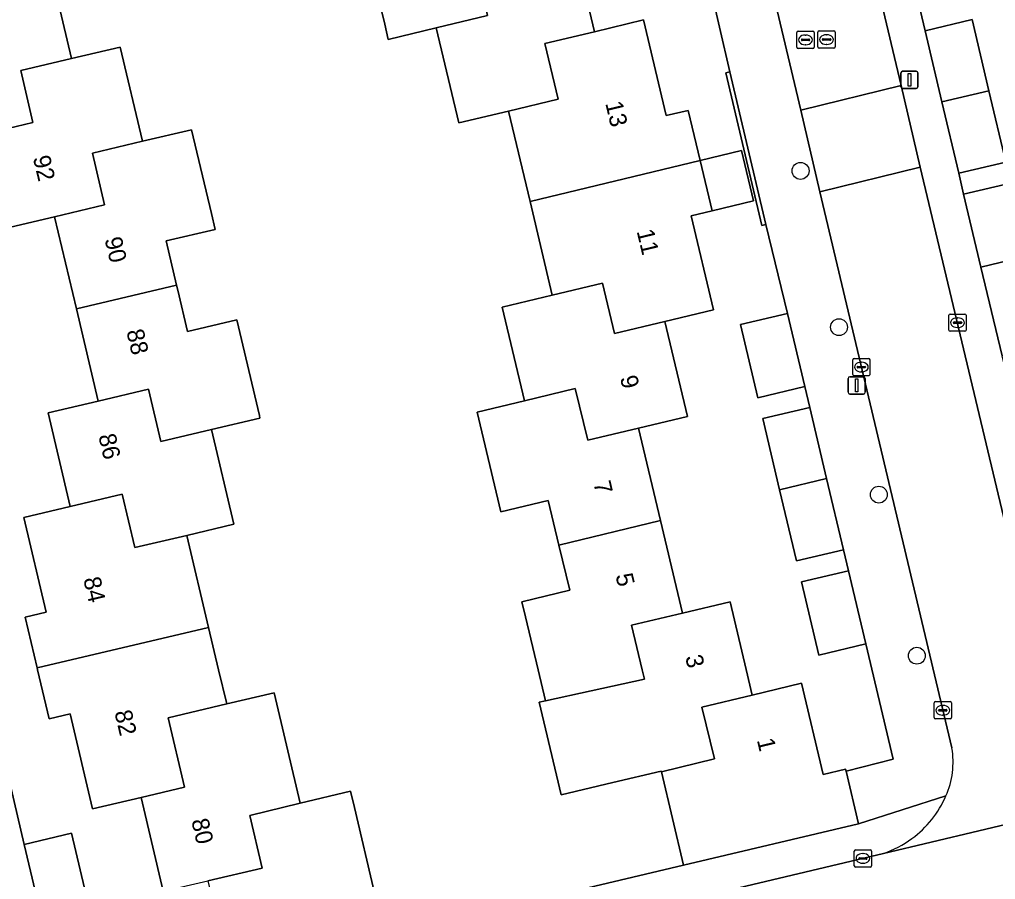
# Model space of a CAD drawing. Extents: x 158031 to 159244, y 380104 to 381214.
# Drawn here: x 158882 to 158938.6, y 380487.8 to 380537.7 of the extents above; entities that cross this region are included whole.
import ezdxf

# ---------------------------------------------------------------- set-up
doc = ezdxf.new("R2010")
doc.units = 0
for name, color, linetype in [('IMGEO_Boom', 7, 'Continuous'), ('IMGEO_Erf', 7, 'Continuous'), ('IMGEO_Hek', 7, 'Continuous'), ('IMGEO_Kolk', 7, 'Continuous'), ('IMGEO_Lichtmast', 7, 'Continuous'), ('IMGEO_Muur', 7, 'Continuous'), ('IMGEO_Pand', 7, 'Continuous'), ('IMGEO_Pand_nummerreeks', 7, 'Continuous'), ('IMGEO_Rijbaan_lokaal_open', 7, 'Continuous'), ('IMGEO_Rioolput', 7, 'Continuous'), ('IMGEO_Voetpad_open', 7, 'Continuous')]:
    doc.layers.add(name, color=color, linetype=linetype)

msp = doc.modelspace()

# ---------------------------------------------------------------- linework, layer by layer
at = {"layer": 'IMGEO_Boom'}
for centre in [(158927.327, 380528.904), (158929.556, 380519.852), (158931.862, 380510.146), (158934.069, 380500.814)]:
    msp.add_circle(centre, 0.489, dxfattribs=at)
at = {"layer": 'IMGEO_Erf'}
for points in [[(158900.315, 380483.885), (158920.547, 380488.674), (158919.261, 380494.094), (158919.253, 380494.129), (158916.441, 380493.462), (158913.453, 380492.753), (158912.179, 380498.121), (158912.531, 380498.198), (158912.115, 380500), (158911.382, 380503.065), (158911.175, 380503.94), (158913.949, 380504.602), (158913.323, 380507.221), (158912.704, 380509.813), (158909.956, 380509.157), (158908.578, 380514.928), (158911.328, 380515.585), (158910.031, 380521.015), (158912.936, 380521.709), (158911.643, 380527.123), (158910.39, 380532.372), (158907.524, 380531.687), (158906.209, 380537.191), (158903.429, 380536.527), (158903.217, 380537.415), (158902.056, 380542.278)], [(158914.059, 380542.479), (158915.374, 380536.973), (158918.22, 380537.653), (158919.544, 380532.109), (158920.814, 380532.412), (158921.509, 380529.501), (158923.912, 380530.08), (158924.607, 380527.167), (158922.203, 380526.593), (158920.98, 380526.301), (158922.282, 380520.851), (158919.452, 380520.176), (158920.766, 380514.675), (158917.928, 380513.997), (158919.207, 380508.64), (158920.486, 380503.286), (158923.243, 380503.945), (158924.183, 380500.009), (158924.528, 380498.534), (158927.376, 380499.225), (158928.639, 380493.936), (158929.936, 380494.245), (158929.964, 380494.129), (158932.692, 380494.817), (158931.106, 380501.498), (158928.382, 380500.852), (158927.376, 380505.094), (158930.1, 380505.74), (158929.809, 380506.957), (158927.084, 380506.312), (158926.108, 380510.431), (158925.132, 380514.551), (158927.856, 380515.197), (158927.567, 380516.405), (158924.842, 380515.759), (158923.838, 380519.996), (158926.563, 380520.642), (158925.319, 380525.8), (158925.085, 380525.745), (158922.996, 380534.593), (158923.23, 380534.648), (158922.031, 380539.837)], [(158883.73, 380541.079), (158885.061, 380535.415), (158887.881, 380536.082), (158889.173, 380530.619), (158892.021, 380531.293), (158893.171, 380526.428), (158893.387, 380525.516), (158890.548, 380524.844), (158891.155, 380522.278), (158891.223, 380521.991), (158891.79, 380519.592), (158894.645, 380520.267), (158895.952, 380514.741), (158895.989, 380514.584), (158893.176, 380513.919), (158894.474, 380508.432), (158891.742, 380507.786), (158893.004, 380502.45), (158893.583, 380500), (158894.062, 380498.017), (158896.816, 380498.666), (158898.322, 380492.273), (158901.243, 380492.961), (158901.466, 380492.016), (158902.612, 380487.149)], [(158934.257, 380538.231), (158934.545, 380537.029), (158937.27, 380537.673), (158938.245, 380533.546), (158939.221, 380529.419), (158936.496, 380528.775), (158936.774, 380527.557), (158939.5, 380528.199)], [(158890.374, 380487.167), (158889.094, 380492.603), (158886.276, 380491.94), (158884.982, 380497.437), (158883.759, 380497.158), (158883.089, 380500.003), (158883.066, 380500.102), (158882.37, 380503.047), (158883.603, 380503.338), (158882.304, 380508.829), (158884.992, 380509.464), (158883.711, 380514.882), (158886.605, 380515.567), (158885.343, 380520.905), (158884.08, 380526.244), (158881.202, 380525.564)], [(158940.495, 380523.975), (158937.769, 380523.333), (158939.008, 380518.196)], [(158881.11, 380495.114), (158882.313, 380489.873), (158885.057, 380490.522), (158886.058, 380486.291)]]:
    msp.add_lwpolyline(points, dxfattribs=at)
at = {"layer": 'IMGEO_Hek'}
msp.add_lwpolyline([(158900.315, 380483.885), (158920.547, 380488.674)], dxfattribs=at)
at = {"layer": 'IMGEO_Kolk'}
for p, q in [((158935.926, 380519.685), (158935.926, 380520.537)), ((158936.001, 380520.611), (158936.853, 380520.611)), ((158936.185, 380520.105), (158936.185, 380520.117)), ((158936.228, 380520.154), (158936.626, 380520.154)), ((158936.414, 380520.391), (158936.439, 380520.391)), ((158936.669, 380520.117), (158936.669, 380520.105)), ((158936.927, 380520.537), (158936.927, 380519.685)), ((158936.853, 380519.611), (158936.001, 380519.611)), ((158936.623, 380520.068), (158936.225, 380520.068)), ((158936.437, 380519.831), (158936.412, 380519.831)), ((158930.351, 380517.112), (158930.351, 380517.964)), ((158930.426, 380518.038), (158931.278, 380518.038)), ((158930.839, 380517.818), (158930.864, 380517.818)), ((158931.352, 380517.964), (158931.352, 380517.112)), ((158930.61, 380517.532), (158930.61, 380517.544)), ((158931.048, 380517.495), (158930.65, 380517.495)), ((158930.653, 380517.581), (158931.051, 380517.581)), ((158930.862, 380517.258), (158930.837, 380517.258)), ((158931.094, 380517.544), (158931.094, 380517.532)), ((158931.278, 380517.038), (158930.426, 380517.038)), ((158935.072, 380497.225), (158935.072, 380498.077)), ((158935.147, 380498.151), (158935.999, 380498.151)), ((158936.073, 380498.077), (158936.073, 380497.225)), ((158935.331, 380497.645), (158935.331, 380497.657)), ((158935.769, 380497.608), (158935.371, 380497.608)), ((158935.374, 380497.694), (158935.772, 380497.694)), ((158935.56, 380497.931), (158935.585, 380497.931)), ((158935.815, 380497.657), (158935.815, 380497.645)), ((158935.999, 380497.151), (158935.147, 380497.151)), ((158935.583, 380497.371), (158935.558, 380497.371)), ((158930.518, 380489.567), (158931.37, 380489.567)), ((158930.443, 380488.641), (158930.443, 380489.493)), ((158930.702, 380489.061), (158930.702, 380489.073)), ((158931.14, 380489.024), (158930.742, 380489.024)), ((158930.745, 380489.11), (158931.143, 380489.11)), ((158930.931, 380489.347), (158930.956, 380489.347)), ((158931.186, 380489.073), (158931.186, 380489.061)), ((158931.444, 380489.493), (158931.444, 380488.641)), ((158931.37, 380488.567), (158930.518, 380488.567)), ((158930.954, 380488.787), (158930.929, 380488.787))]:
    msp.add_line(p, q, dxfattribs=at)
for points in [[(158935.926, 380519.685), (158935.926, 380520.537)], [(158936.001, 380520.611), (158936.853, 380520.611)], [(158936.927, 380520.537), (158936.927, 380519.685)], [(158936.853, 380519.611), (158936.001, 380519.611)], [(158930.351, 380517.112), (158930.351, 380517.964)], [(158930.426, 380518.038), (158931.278, 380518.038)], [(158931.352, 380517.964), (158931.352, 380517.112)], [(158931.278, 380517.038), (158930.426, 380517.038)], [(158935.072, 380497.225), (158935.072, 380498.077)], [(158935.147, 380498.151), (158935.999, 380498.151)], [(158936.073, 380498.077), (158936.073, 380497.225)], [(158935.999, 380497.151), (158935.147, 380497.151)], [(158930.518, 380489.567), (158931.37, 380489.567)], [(158930.443, 380488.641), (158930.443, 380489.493)], [(158931.444, 380489.493), (158931.444, 380488.641)], [(158931.37, 380488.567), (158930.518, 380488.567)]]:
    msp.add_lwpolyline(points, dxfattribs=at)
for centre, radius, start, end in [((158936.003, 380520.535), 0.0765, 91.552, 178.448), ((158936.003, 380520.535), 0.0765, 91.552, 178.448), ((158936.225, 380520.114), 0.0403, 85.8775, 175.7526), ((158936.222, 380520.104), 0.0366, 178.938, 274.7102), ((158936.626, 380520.111), 0.043, 264.8664, 352.4533), ((158936.63, 380520.116), 0.0386, 1.7309, 96.639), ((158936.851, 380520.535), 0.0765, 1.552, 88.448), ((158936.851, 380520.535), 0.0765, 1.552, 88.448), ((158936.003, 380519.687), 0.0765, 181.552, 268.448), ((158936.003, 380519.687), 0.0765, 181.552, 268.448), ((158936.851, 380519.687), 0.0765, 271.552, 358.448), ((158936.851, 380519.687), 0.0765, 271.552, 358.448), ((158930.428, 380517.962), 0.0765, 91.552, 178.448), ((158930.428, 380517.962), 0.0765, 91.552, 178.448), ((158931.276, 380517.962), 0.0765, 1.552, 88.448), ((158931.276, 380517.962), 0.0765, 1.552, 88.448), ((158930.65, 380517.541), 0.0403, 85.8775, 175.7526), ((158930.647, 380517.531), 0.0366, 178.938, 274.7102), ((158931.051, 380517.538), 0.043, 264.8664, 352.4533), ((158931.055, 380517.543), 0.0386, 1.7309, 96.639), ((158930.428, 380517.114), 0.0765, 181.552, 268.448), ((158930.428, 380517.114), 0.0765, 181.552, 268.448), ((158931.276, 380517.114), 0.0765, 271.552, 358.448), ((158931.276, 380517.114), 0.0765, 271.552, 358.448), ((158935.149, 380498.075), 0.0765, 91.552, 178.448), ((158935.149, 380498.075), 0.0765, 91.552, 178.448), ((158935.997, 380498.075), 0.0765, 1.552, 88.448), ((158935.997, 380498.075), 0.0765, 1.552, 88.448), ((158935.371, 380497.654), 0.0403, 85.8775, 175.7526), ((158935.368, 380497.644), 0.0366, 178.938, 274.7102), ((158935.772, 380497.651), 0.043, 264.8664, 352.4533), ((158935.776, 380497.656), 0.0386, 1.7309, 96.639), ((158935.149, 380497.227), 0.0765, 181.552, 268.448), ((158935.149, 380497.227), 0.0765, 181.552, 268.448), ((158935.997, 380497.227), 0.0765, 271.552, 358.448), ((158935.997, 380497.227), 0.0765, 271.552, 358.448), ((158930.52, 380489.491), 0.0765, 91.552, 178.448), ((158930.52, 380489.491), 0.0765, 91.552, 178.448), ((158931.368, 380489.491), 0.0765, 1.552, 88.448), ((158931.368, 380489.491), 0.0765, 1.552, 88.448), ((158930.742, 380489.07), 0.0403, 85.8775, 175.7526), ((158930.739, 380489.06), 0.0366, 178.938, 274.7102), ((158931.143, 380489.067), 0.043, 264.8664, 352.4533), ((158931.147, 380489.072), 0.0386, 1.7309, 96.639), ((158930.52, 380488.643), 0.0765, 181.552, 268.448), ((158930.52, 380488.643), 0.0765, 181.552, 268.448), ((158931.368, 380488.643), 0.0765, 271.552, 358.448), ((158931.368, 380488.643), 0.0765, 271.552, 358.448)]:
    msp.add_arc(centre, radius, start, end, dxfattribs=at)
for centre, major_axis, ratio, start_param, end_param in [((158936.413, 380520.111), (-0.387, 0.002), 0.722429, 4.712389, 7.853982), ((158936.438, 380520.111), (-0.39, 0.002), 0.717154, 1.570796, 4.712389), ((158930.838, 380517.538), (-0.387, 0.002), 0.722429, 4.712389, 7.853982), ((158930.863, 380517.538), (-0.39, 0.002), 0.717154, 1.570796, 4.712389), ((158935.559, 380497.651), (-0.387, 0.002), 0.722429, 4.712389, 7.853982), ((158935.584, 380497.651), (-0.39, 0.002), 0.717154, 1.570796, 4.712389), ((158930.93, 380489.067), (-0.387, 0.002), 0.722429, 4.712389, 7.853982), ((158930.955, 380489.067), (-0.39, 0.002), 0.717154, 1.570796, 4.712389)]:
    msp.add_ellipse(centre, major_axis=major_axis, ratio=ratio, start_param=start_param, end_param=end_param, dxfattribs=at)
at = {"layer": 'IMGEO_Lichtmast'}
for p, q in [((158933.14, 380533.783), (158933.14, 380534.583)), ((158933.14, 380534.583), (158933.14, 380533.783)), ((158933.24, 380534.683), (158934.03, 380534.683)), ((158934.03, 380534.683), (158933.24, 380534.683)), ((158934.13, 380534.583), (158934.13, 380533.783)), ((158934.13, 380533.783), (158934.13, 380534.583)), ((158934.03, 380533.683), (158933.24, 380533.683)), ((158933.24, 380533.683), (158934.03, 380533.683)), ((158930.085, 380516.075), (158930.085, 380516.875)), ((158930.085, 380516.875), (158930.085, 380516.075)), ((158930.185, 380516.975), (158930.975, 380516.975)), ((158930.975, 380516.975), (158930.185, 380516.975)), ((158931.075, 380516.875), (158931.075, 380516.075)), ((158931.075, 380516.075), (158931.075, 380516.875)), ((158930.975, 380515.975), (158930.185, 380515.975)), ((158930.185, 380515.975), (158930.975, 380515.975))]:
    msp.add_line(p, q, dxfattribs=at)
for points in [[(158933.56, 380534.558), (158933.71, 380534.558), (158933.71, 380533.808), (158933.56, 380533.808), (158933.56, 380534.558)], [(158930.505, 380516.85), (158930.655, 380516.85), (158930.655, 380516.1), (158930.505, 380516.1), (158930.505, 380516.85)]]:
    msp.add_lwpolyline(points, dxfattribs=at)
for centre, start, end in [((158933.24, 380534.583), 90, 180), ((158933.24, 380534.583), 90, 180), ((158934.03, 380534.583), 0, 90), ((158934.03, 380534.583), 360, 90), ((158933.24, 380533.783), 180, 270), ((158933.24, 380533.783), 180, 270), ((158934.03, 380533.783), 270, 0), ((158934.03, 380533.783), 270, 0), ((158930.185, 380516.875), 90, 180), ((158930.185, 380516.875), 90, 180), ((158930.975, 380516.875), 0, 90), ((158930.975, 380516.875), 360, 90), ((158930.185, 380516.075), 180, 270), ((158930.185, 380516.075), 180, 270), ((158930.975, 380516.075), 270, 0), ((158930.975, 380516.075), 270, 0)]:
    msp.add_arc(centre, 0.1, start, end, dxfattribs=at)
at = {"layer": 'IMGEO_Muur'}
msp.add_lwpolyline([(158923.23, 380534.648), (158922.996, 380534.593), (158925.085, 380525.745), (158925.319, 380525.8)], close=True, dxfattribs=at)
at = {"layer": 'IMGEO_Pand'}
for points in [[(158906.209, 380537.191), (158909.185, 380537.902), (158908.413, 380541.13), (158911.392, 380541.842), (158910.165, 380547.001), (158910.093, 380547.302), (158904, 380545.853), (158904.701, 380542.909), (158902.056, 380542.278), (158903.217, 380537.415), (158903.429, 380536.527)], [(158910.39, 380532.372), (158913.267, 380533.06), (158912.497, 380536.285), (158915.374, 380536.973), (158914.059, 380542.479), (158911.392, 380541.842), (158908.413, 380541.13), (158909.185, 380537.902), (158906.209, 380537.191), (158907.524, 380531.687)], [(158885.061, 380535.415), (158883.73, 380541.079), (158873.594, 380538.695), (158874.179, 380536.261), (158874.357, 380535.522), (158875.783, 380535.865), (158877.086, 380530.351), (158879.912, 380531.019), (158882.829, 380531.709), (158882.118, 380534.719)], [(158910.39, 380532.372), (158911.643, 380527.123), (158921.509, 380529.501), (158920.814, 380532.412), (158919.544, 380532.109), (158918.22, 380537.653), (158915.374, 380536.973), (158912.497, 380536.285), (158913.267, 380533.06)], [(158935.52, 380532.902), (158938.245, 380533.546), (158937.27, 380537.673), (158934.545, 380537.029)], [(158885.061, 380535.415), (158882.118, 380534.719), (158882.829, 380531.709), (158879.912, 380531.019), (158881.202, 380525.564), (158884.08, 380526.244), (158886.981, 380526.93), (158886.271, 380529.932), (158889.173, 380530.619), (158887.881, 380536.082)], [(158935.52, 380532.902), (158936.496, 380528.775), (158939.221, 380529.419), (158938.245, 380533.546)], [(158885.343, 380520.905), (158891.155, 380522.278), (158890.548, 380524.844), (158893.387, 380525.516), (158893.171, 380526.428), (158892.021, 380531.293), (158889.173, 380530.619), (158886.271, 380529.932), (158886.981, 380526.93), (158884.08, 380526.244)], [(158921.509, 380529.501), (158922.203, 380526.593), (158924.607, 380527.167), (158923.912, 380530.08)], [(158921.509, 380529.501), (158911.643, 380527.123), (158912.936, 380521.709), (158915.845, 380522.404), (158916.542, 380519.482), (158919.452, 380520.176), (158922.282, 380520.851), (158920.98, 380526.301), (158922.203, 380526.593)], [(158937.769, 380523.333), (158940.495, 380523.975), (158939.5, 380528.199), (158936.774, 380527.557)], [(158917.928, 380513.997), (158920.766, 380514.675), (158919.452, 380520.176), (158916.542, 380519.482), (158915.845, 380522.404), (158912.936, 380521.709), (158910.031, 380521.015), (158911.328, 380515.585), (158914.27, 380516.288), (158914.986, 380513.294)], [(158891.223, 380521.991), (158891.155, 380522.278), (158885.343, 380520.905), (158886.605, 380515.567), (158889.532, 380516.26), (158890.249, 380513.227), (158893.176, 380513.919), (158895.989, 380514.584), (158895.952, 380514.741), (158894.645, 380520.267), (158891.79, 380519.592)], [(158927.567, 380516.405), (158926.563, 380520.642), (158923.838, 380519.996), (158924.842, 380515.759)], [(158884.992, 380509.464), (158888.001, 380510.175), (158888.734, 380507.075), (158891.742, 380507.786), (158894.474, 380508.432), (158893.176, 380513.919), (158890.249, 380513.227), (158889.532, 380516.26), (158886.605, 380515.567), (158883.711, 380514.882)], [(158913.323, 380507.221), (158919.207, 380508.64), (158917.928, 380513.997), (158914.986, 380513.294), (158914.27, 380516.288), (158911.328, 380515.585), (158908.578, 380514.928), (158909.956, 380509.157), (158912.704, 380509.813)], [(158928.832, 380511.077), (158927.856, 380515.197), (158925.132, 380514.551), (158926.108, 380510.431)], [(158928.832, 380511.077), (158926.108, 380510.431), (158927.084, 380506.312), (158929.809, 380506.957)], [(158884.992, 380509.464), (158882.304, 380508.829), (158883.603, 380503.338), (158882.37, 380503.047), (158883.066, 380500.102), (158893.004, 380502.45), (158891.742, 380507.786), (158888.734, 380507.075), (158888.001, 380510.175)], [(158913.323, 380507.221), (158913.949, 380504.602), (158911.175, 380503.94), (158911.382, 380503.065), (158912.115, 380500), (158912.531, 380498.198), (158915.179, 380498.78), (158918.278, 380499.46), (158918.147, 380500), (158917.521, 380502.577), (158920.486, 380503.286), (158919.207, 380508.64)], [(158931.106, 380501.498), (158930.1, 380505.74), (158927.376, 380505.094), (158928.382, 380500.852)], [(158924.183, 380500.009), (158923.243, 380503.945), (158920.486, 380503.286), (158917.521, 380502.577), (158918.147, 380500), (158918.278, 380499.46), (158915.179, 380498.78), (158912.531, 380498.198), (158912.179, 380498.121), (158913.453, 380492.753), (158916.441, 380493.462), (158919.253, 380494.129), (158919.261, 380494.094), (158922.332, 380494.841), (158921.608, 380497.826), (158924.528, 380498.534)], [(158894.062, 380498.017), (158893.583, 380500), (158893.004, 380502.45), (158883.066, 380500.102), (158883.089, 380500.003), (158883.759, 380497.158), (158884.982, 380497.437), (158886.276, 380491.94), (158889.094, 380492.603), (158891.618, 380493.197), (158890.671, 380497.218)], [(158924.528, 380498.534), (158921.608, 380497.826), (158922.332, 380494.841), (158919.261, 380494.094), (158920.547, 380488.674), (158930.69, 380491.08), (158929.964, 380494.129), (158929.936, 380494.245), (158928.639, 380493.936), (158927.376, 380499.225)], [(158898.322, 380492.273), (158896.816, 380498.666), (158894.062, 380498.017), (158890.671, 380497.218), (158891.618, 380493.197), (158889.094, 380492.603), (158890.374, 380487.167), (158892.963, 380487.769), (158896.121, 380488.504), (158895.395, 380491.557)], [(158898.322, 380492.273), (158895.395, 380491.557), (158896.121, 380488.504), (158892.963, 380487.769), (158894.166, 380482.679), (158894.219, 380482.445), (158900.315, 380483.885), (158899.705, 380486.464), (158902.612, 380487.149), (158901.466, 380492.016), (158901.243, 380492.961)], [(158886.058, 380486.291), (158885.057, 380490.522), (158882.313, 380489.873), (158883.314, 380485.642)]]:
    msp.add_lwpolyline(points, close=True, dxfattribs=at)
at = {"layer": 'IMGEO_Rijbaan_lokaal_open'}
for points in [[(158916.752, 380576.785), (158917.211, 380574.887), (158917.281, 380574.595), (158922.221, 380553.959), (158922.291, 380553.668), (158927.337, 380532.423), (158933.156, 380533.858), (158928.109, 380555.067), (158928.042, 380555.359), (158923.19, 380576.002), (158923.12, 380576.294), (158922.678, 380578.197)], [(158934.264, 380529.122), (158928.452, 380527.7), (158936.101, 380495.467)], [(158941.908, 380497.067), (158934.264, 380529.122)], [(158932.127, 380489.349), (158948.712, 380493.285), (158948.8, 380493.312)]]:
    msp.add_lwpolyline(points, dxfattribs=at)
for points in [[(158933.156, 380533.858), (158927.337, 380532.423), (158928.452, 380527.7), (158934.264, 380529.122)], [(158973.979, 380499.304), (158948.8, 380493.312), (158948.712, 380493.285), (158932.127, 380489.349), (158921.148, 380486.737), (158922.543, 380480.912), (158967.769, 380491.632), (158975.364, 380493.421)]]:
    msp.add_lwpolyline(points, close=True, dxfattribs=at)
for centre, radius, start, end in [((158931.241, 380494.656), 4.927, 336.4254, 9.4766), ((158930.146, 380495.147), 6.127, 306.4358, 336.3126), ((158930.153, 380495.138), 6.116, 288.8325, 306.4336)]:
    msp.add_arc(centre, radius, start, end, dxfattribs=at)
at = {"layer": 'IMGEO_Rioolput'}
for p, q in [((158927.113, 380536.073), (158927.113, 380536.925)), ((158927.188, 380536.999), (158928.04, 380536.999)), ((158927.372, 380536.493), (158927.372, 380536.505)), ((158927.415, 380536.542), (158927.813, 380536.542)), ((158927.601, 380536.779), (158927.626, 380536.779)), ((158927.856, 380536.505), (158927.856, 380536.493)), ((158928.114, 380536.925), (158928.114, 380536.073)), ((158928.334, 380536.089), (158928.334, 380536.941)), ((158928.409, 380537.015), (158929.261, 380537.015)), ((158928.593, 380536.509), (158928.593, 380536.521)), ((158928.636, 380536.558), (158929.034, 380536.558)), ((158928.822, 380536.795), (158928.847, 380536.795)), ((158929.077, 380536.521), (158929.077, 380536.509)), ((158929.335, 380536.941), (158929.335, 380536.089)), ((158928.04, 380535.999), (158927.188, 380535.999)), ((158927.81, 380536.456), (158927.412, 380536.456)), ((158927.624, 380536.219), (158927.599, 380536.219)), ((158929.261, 380536.015), (158928.409, 380536.015)), ((158929.031, 380536.472), (158928.633, 380536.472)), ((158928.845, 380536.235), (158928.82, 380536.235))]:
    msp.add_line(p, q, dxfattribs=at)
for points in [[(158927.113, 380536.073), (158927.113, 380536.925)], [(158927.188, 380536.999), (158928.04, 380536.999)], [(158928.114, 380536.925), (158928.114, 380536.073)], [(158928.334, 380536.089), (158928.334, 380536.941)], [(158928.409, 380537.015), (158929.261, 380537.015)], [(158929.335, 380536.941), (158929.335, 380536.089)], [(158928.04, 380535.999), (158927.188, 380535.999)], [(158929.261, 380536.015), (158928.409, 380536.015)]]:
    msp.add_lwpolyline(points, dxfattribs=at)
for centre, radius, start, end in [((158927.19, 380536.923), 0.0765, 91.552, 178.448), ((158927.19, 380536.923), 0.0765, 91.552, 178.448), ((158927.412, 380536.502), 0.0403, 85.8775, 175.7526), ((158927.409, 380536.492), 0.0366, 178.938, 274.7102), ((158927.813, 380536.499), 0.043, 264.8664, 352.4533), ((158927.817, 380536.504), 0.0386, 1.7309, 96.639), ((158928.038, 380536.923), 0.0765, 1.552, 88.448), ((158928.038, 380536.923), 0.0765, 1.552, 88.448), ((158928.411, 380536.939), 0.0765, 91.552, 178.448), ((158928.411, 380536.939), 0.0765, 91.552, 178.448), ((158928.633, 380536.518), 0.0403, 85.8775, 175.7526), ((158928.63, 380536.508), 0.0366, 178.938, 274.7102), ((158929.034, 380536.515), 0.043, 264.8664, 352.4533), ((158929.038, 380536.52), 0.0386, 1.7309, 96.639), ((158929.259, 380536.939), 0.0765, 1.552, 88.448), ((158929.259, 380536.939), 0.0765, 1.552, 88.448), ((158927.19, 380536.075), 0.0765, 181.552, 268.448), ((158927.19, 380536.075), 0.0765, 181.552, 268.448), ((158928.038, 380536.075), 0.0765, 271.552, 358.448), ((158928.038, 380536.075), 0.0765, 271.552, 358.448), ((158928.411, 380536.091), 0.0765, 181.552, 268.448), ((158928.411, 380536.091), 0.0765, 181.552, 268.448), ((158929.259, 380536.091), 0.0765, 271.552, 358.448), ((158929.259, 380536.091), 0.0765, 271.552, 358.448)]:
    msp.add_arc(centre, radius, start, end, dxfattribs=at)
for centre, major_axis, ratio, start_param, end_param in [((158927.6, 380536.499), (-0.387, 0.002), 0.722429, 4.712389, 7.853982), ((158927.625, 380536.499), (-0.39, 0.002), 0.717154, 1.570796, 4.712389), ((158928.821, 380536.515), (-0.387, 0.002), 0.722429, 4.712389, 7.853982), ((158928.846, 380536.515), (-0.39, 0.002), 0.717154, 1.570796, 4.712389)]:
    msp.add_ellipse(centre, major_axis=major_axis, ratio=ratio, start_param=start_param, end_param=end_param, dxfattribs=at)
at = {"layer": 'IMGEO_Voetpad_open'}
for points in [[(158946.333, 380499.334), (158946.079, 380500.545), (158943.331, 380499.882), (158942.333, 380504.122), (158941.127, 380509.357), (158939.008, 380518.196), (158937.769, 380523.333), (158936.774, 380527.557), (158936.496, 380528.775), (158935.52, 380532.902), (158934.545, 380537.029), (158934.257, 380538.231), (158933.257, 380542.459), (158930.962, 380552.18), (158933.703, 380552.822), (158933.687, 380552.901), (158935.787, 380553.4), (158935.017, 380556.675), (158932.272, 380568.344), (158932.208, 380568.328), (158929.786, 380578.483), (158928.875, 380582.538), (158922.994, 380583.042)], [(158922.678, 380578.197), (158923.12, 380576.294), (158927.96, 380577.456), (158932.954, 380556.187), (158928.109, 380555.067), (158933.156, 380533.858), (158934.264, 380529.122), (158941.908, 380497.067)], [(158936.101, 380495.467), (158928.452, 380527.7), (158927.337, 380532.423), (158922.291, 380553.668)], [(158922.031, 380539.837), (158923.23, 380534.648), (158925.319, 380525.8), (158926.563, 380520.642), (158927.567, 380516.405), (158927.856, 380515.197), (158928.832, 380511.077), (158929.809, 380506.957), (158930.1, 380505.74), (158931.106, 380501.498), (158932.692, 380494.817), (158929.964, 380494.129), (158930.69, 380491.08), (158935.757, 380492.685)], [(158882.549, 380479.729), (158887.323, 380480.855), (158886.342, 380485.093), (158886.058, 380486.291), (158883.314, 380485.642), (158882.313, 380489.873), (158881.11, 380495.114), (158878.986, 380504.003), (158877.749, 380509.113), (158876.742, 380513.347)], [(158935.757, 380492.685), (158930.69, 380491.08), (158920.547, 380488.674), (158900.315, 380483.885), (158894.219, 380482.445), (158890.057, 380481.5), (158887.323, 380480.855), (158882.549, 380479.729)], [(158916.402, 380485.613), (158921.148, 380486.737), (158932.127, 380489.349)]]:
    msp.add_lwpolyline(points, dxfattribs=at)
for centre, radius, start, end in [((158931.241, 380494.656), 4.927, 336.4254, 9.4766), ((158930.146, 380495.147), 6.127, 306.4358, 336.3126), ((158930.153, 380495.138), 6.116, 288.8325, 306.4336)]:
    msp.add_arc(centre, radius, start, end, dxfattribs=at)

# ---------------------------------------------------------------- texts
at = {"layer": 'IMGEO_Pand_nummerreeks'}
for s, rotation, p in [('13', 283.4316, (158916.002, 380532.823)), ('92', 283.3049, (158882.818, 380529.679)), ('11', 283.4361, (158917.82, 380525.411)), ('90', 283.3093, (158886.974, 380524.956)), ('88', 283.3039, (158888.237, 380519.617)), ('9', 283.4343, (158916.854, 380516.932)), ('86', 283.3024, (158886.614, 380513.557)), ('7', 283.4282, (158915.313, 380510.825)), ('84', 283.3097, (158885.738, 380505.261)), ('5', 283.4354, (158916.592, 380505.469)), ('3', 283.3612, (158920.631, 380500.749)), ('82', 283.2345, (158887.546, 380497.547)), ('1', 283.427, (158924.791, 380495.925)), ('80', 283.2499, (158891.999, 380491.265))]:
    msp.add_text(s, height=1, rotation=rotation, dxfattribs=at).set_placement(p)

doc.saveas('drawing.dxf')
